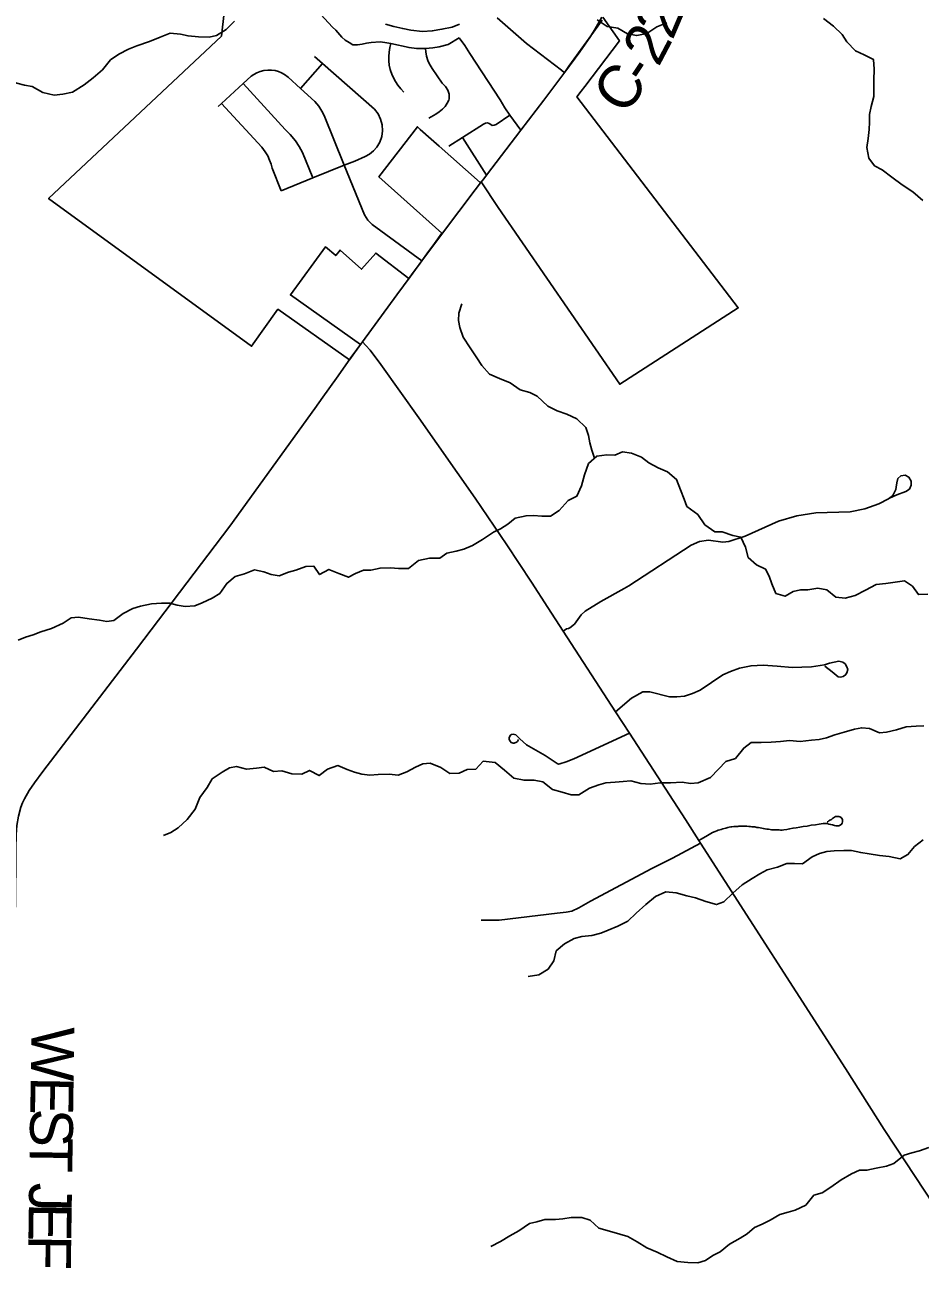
# Model space of a CAD drawing. Extents: x 114843 to 284848, y 317643 to 566895.
# Drawn here: x 124739 to 131005, y 369033 to 377735 of the extents above; entities that cross this region are included whole.
import ezdxf

# ---------------------------------------------------------------- set-up
doc = ezdxf.new("R2010")
doc.units = 0
for name, color, linetype in [('GM_X_City_Street', 7, 'Continuous'), ('GM_X_Corporation', 7, 'Continuous'), ('GM_X_County_Road', 7, 'Continuous'), ('GM_X_County_Road_Text', 7, 'Continuous'), ('GM_X_Minor_River', 7, 'Continuous'), ('GM_X_Township_Road', 7, 'Continuous')]:
    doc.layers.add(name, color=color, linetype=linetype)

msp = doc.modelspace()

# ---------------------------------------------------------------- linework, layer by layer
at = {"layer": 'GM_X_City_Street'}
for p, q in [((126766.5, 377514), (126822.7, 377464.4)), ((126822.7, 377464.4), (126668.4, 377289.8)), ((126116.2, 377185.4), (126267.1, 377324.1)), ((126091.9, 377163.1), (126116.2, 377185.4)), ((127802.1, 376947.1), (127705.9, 376886.8)), ((127802.1, 376947.1), (127971.2, 376683.3)), ((126974.6, 376753), (126754, 376663.5)), ((126754, 376663.5), (126533.5, 376574))]:
    msp.add_line(p, q, dxfattribs=at)
for points in [[(126783.6, 377837), (126891.7, 377718.9), (126915.2, 377697.3), (126957.2, 377649.3), (126981.1, 377628.1), (127007.8, 377610.5), (127035.4, 377594.7), (127066.7, 377594.7), (127099.4, 377598.8), (127130.7, 377605.8), (127161.8, 377610.3), (127225.5, 377615.7), (127257.9, 377612.4), (127301.3, 377603.5), (127428.8, 377575.2), (127480.1, 377570.3), (127544.1, 377570.3), (127594.1, 377574.8), (127639.8, 377582), (127702.7, 377597.8), (127779.3, 377644.5)], [(127392, 377264.3), (127370, 377287.6), (127350.1, 377312.1), (127332.3, 377338), (127309, 377382.9), (127295.1, 377423.5), (127289, 377453.7), (127285.9, 377484), (127285.8, 377514.1), (127288.4, 377543.8), (127294, 377575.8), (127301.3, 377603.5)], [(127566.5, 377082), (127615.9, 377110.5), (127639.4, 377126.2), (127661.8, 377143.6), (127681.5, 377163.6), (127695.7, 377187.5), (127705.5, 377208.3), (127708.2, 377217.7), (127709.7, 377249.1), (127700.6, 377277.3), (127684.3, 377303.9), (127660.7, 377326.9), (127589.8, 377430.5), (127569.8, 377465.4), (127560.7, 377485.5), (127550.8, 377514.8), (127545.2, 377545.1), (127544.1, 377570.3)], [(128211.1, 376997.5), (128133.4, 377102.8), (128098.9, 377153.9), (128066, 377209.6), (127853.7, 377535.1), (127819.6, 377590.1), (127779.3, 377644.5)], [(126267.1, 377324.1), (126323.3, 377375), (126342.1, 377388.2), (126362.2, 377399.1), (126386.9, 377408.8), (126412.8, 377415.3), (126439.4, 377418.3), (126466, 377417.8), (126490, 377414.3), (126513.3, 377407.9), (126535.8, 377398.9), (126557, 377387.2), (126582.5, 377368.2), (126668.4, 377289.8)], [(126822.7, 377464.4), (127185.9, 377143.8), (127211, 377111.3), (127229.2, 377074.6), (127239.9, 377034.9), (127242.6, 376994), (127237.1, 376953.3), (127223.8, 376914.4), (127203.1, 376879), (127179, 376852.8), (127151.2, 376830.6), (127120.3, 376812.9), (127048.6, 376780.1), (126974.6, 376753)], [(126754, 376663.5), (126681.5, 376842.3), (126658.5, 376883.5), (126632.3, 376922.3), (126596.2, 376966.4), (126560.1, 377002.6), (126267.1, 377324.1)], [(126668.4, 377289.8), (126768.2, 377198), (126795.5, 377165.4), (126818.5, 377130.1), (126833.4, 377100.9), (126974.6, 376753)], [(126533.5, 376574), (126469.5, 376731.5), (126462.3, 376760.5), (126452.3, 376788.9), (126438.5, 376818.1), (126421.7, 376845.7), (126396.5, 376877.8), (126116.2, 377185.4)], [(128133.4, 377102.8), (128038.8, 377038.4), (128024.4, 377031.9), (128010.9, 377031.4), (127999.7, 377036.9), (127989.9, 377044.7), (127978.2, 377048.2), (127963.1, 377045.9), (127949.5, 377040.1), (127802.1, 376947.1)], [(126974.6, 376753), (127115.4, 376406), (127139.1, 376368.8), (127170.6, 376338.1), (127518.7, 376082.4)]]:
    msp.add_lwpolyline(points, dxfattribs=at)
at = {"layer": 'GM_X_Corporation'}
for points in [[(128784, 377789.3), (128900.1, 377622.3), (128658.2, 377304), (128632.4, 377269.9), (128602.8, 377231.1), (129732.5, 375753.7), (128903.3, 375219.6), (128052.1, 376457.6), (127931.8, 376635.2), (127927.7, 376629.8), (127905.2, 376649.8), (127638.9, 376885.9), (127583.5, 376935.2), (127506.9, 377003.4), (127487, 377021.1), (127217.6, 376671), (127369.7, 376534.5), (127658.2, 376275.7), (127594.5, 376189), (127564.8, 376148.6), (127505, 376067), (127445.1, 375985.5), (127426, 375959.4), (127194.7, 376137.7), (127095.4, 376024.1), (126945.7, 376158.8), (126914.5, 376119.7), (126843.5, 376182), (126598.2, 375844.4), (127087.8, 375498.2), (127010.6, 375390.2), (126509.7, 375744.7), (126326.4, 375485.6), (124905.5, 376518.4), (126114.6, 377655.1), (126204.3, 378443.7)], [(128044.2, 377783.9), (128251.3, 377603.9), (128494.8, 377416.8), (128514.9, 377401.4), (128522.5, 377411.5), (128547.4, 377444.9), (128670.8, 377616.4), (128779.8, 377768.3)]]:
    msp.add_lwpolyline(points, dxfattribs=at)
at = {"layer": 'GM_X_County_Road'}
for p, q in [((128371.6, 377207), (128519.4, 377403.3)), ((128211.1, 376997.5), (128371.6, 377207)), ((127971.2, 376683.3), (128211.1, 376997.5)), ((127518.7, 376082.4), (127662, 376276.5)), ((127435.2, 375970.1), (127518.7, 376082.4)), ((128872.3, 372926.1), (128505.7, 373491.5)), ((128970.1, 372776.7), (128872.3, 372926.1)), ((129468.2, 372006.3), (129456, 372025.6))]:
    msp.add_line(p, q, dxfattribs=at)
for points in [[(128519.4, 377403.3), (128622.7, 377544.9), (128697.2, 377652.5), (128731.9, 377708), (128776.6, 377789.7)], [(127662, 376276.5), (127890, 376580.5), (127928.6, 376628.8), (127951.8, 376656.8), (127971.2, 376683.3)], [(127101.2, 375515.9), (127342.3, 375845.6), (127435.2, 375970.1)], [(127014, 375394.6), (127017, 375398.8), (127101.2, 375515.9)], [(128505.7, 373491.5), (128400.3, 373657.7), (128286.2, 373833.4), (128112.7, 374096), (127892, 374421.3), (127496, 374984.1), (127229.8, 375357.9), (127155.1, 375457.8), (127125.3, 375491.5), (127101.2, 375515.9)], [(124673.6, 371560.1), (124674.8, 371967.8), (124677.4, 372065.9), (124682.4, 372130.8), (124693.7, 372195.8), (124711.9, 372258.6), (124723.5, 372289.2), (124737.1, 372318.9), (124769.5, 372375.8), (124806, 372430.1), (124864.7, 372508.9), (125521.5, 373366.2), (126174.5, 374226.4), (126768.6, 375048.8), (126824.4, 375129.5), (126920.6, 375262), (127014, 375394.6)], [(129456, 372025.6), (129362.3, 372173.6), (128970.1, 372776.7)], [(131225, 369294.8), (131101.9, 369476.9), (130902.5, 369777), (130754.8, 370003), (130482.4, 370431.5), (129468.2, 372006.3)]]:
    msp.add_lwpolyline(points, dxfattribs=at)
at = {"layer": 'GM_X_Minor_River'}
for points in [[(126205.2, 377761.3), (126147.2, 377703.2), (126081.2, 377661.1), (126029.2, 377649.1), (125953.2, 377651.2), (125881.3, 377657.2), (125827.3, 377669.3), (125755.4, 377677.3), (125685.4, 377649.3), (125611.4, 377619.3), (125523.4, 377587.3)], [(127782.3, 377738.6), (127730.3, 377718.5), (127658.3, 377704.5), (127590.4, 377692.6), (127522.4, 377688.6), (127440.5, 377698.6), (127384.5, 377708.7), (127320.5, 377722.7), (127262.6, 377740.8)], [(129231.5, 377748), (129163.5, 377720), (129093.5, 377673.9), (129021.5, 377659.9), (128957.6, 377671.9), (128889.7, 377712), (128815.7, 377724.1), (128743.8, 377770.2)], [(131025.4, 376506.6), (130953.5, 376566.7), (130879.6, 376614.9), (130807.7, 376669), (130739.7, 376721.1), (130685.8, 376749.2), (130645.9, 376801.3), (130631.9, 376875.5), (130642, 376939.7), (130648, 377001.8), (130650.1, 377053.9), (130650.1, 377108), (130662.2, 377164.1), (130680.2, 377232.3), (130682.3, 377282.4), (130682.3, 377348.5), (130684.4, 377424.7), (130678.5, 377492.8), (130614.5, 377524.9), (130552.6, 377553), (130492.7, 377615.2), (130460.7, 377667.3), (130398.8, 377725.5), (130328.9, 377779.6)], [(125523.4, 377587.3), (125465.4, 377565.2), (125397.4, 377529.2), (125337.4, 377489.1), (125281.4, 377421), (125217.4, 377362.9), (125153.4, 377314.9), (125073.4, 377262.8), (125005.4, 377250.8), (124943.5, 377242.8), (124865.5, 377260.9), (124789.6, 377303), (124737.6, 377313.1), (124681.7, 377327.1), (124629.7, 377347.2), (124561.8, 377373.3), (124509.8, 377393.3), (124443.9, 377425.4)], [(128726.9, 374701.3), (128707.3, 374758), (128693.3, 374810.1), (128683.3, 374860.2), (128665.4, 374916.3), (128601.5, 374978.4), (128533.6, 375010.6), (128465.6, 375032.6), (128399.7, 375066.7), (128325.8, 375134.9), (128273.8, 375161), (128205.9, 375181), (128136, 375229.2), (128062, 375259.3), (127992.1, 375289.4), (127938.2, 375351.5), (127902.2, 375403.6), (127856.3, 375473.8), (127806.4, 375548), (127784.5, 375616.1), (127774.5, 375666.2), (127776.6, 375716.3), (127796.6, 375782.5)], [(131059.1, 373751), (130993.1, 373747), (130951.2, 373807.1), (130895.3, 373843.2), (130831.3, 373833.2), (130765.3, 373825.2), (130697.4, 373817.2), (130623.4, 373777.2), (130551.4, 373741.2), (130481.4, 373723.2), (130415.4, 373729.2), (130351.5, 373781.3), (130289.6, 373791.4), (130219.6, 373781.4), (130167.6, 373779.4), (130115.7, 373769.4), (130059.7, 373735.4), (129995.7, 373755.4), (129967.8, 373823.6), (129947.8, 373875.7), (129923.9, 373925.8), (129859.9, 373955.9), (129802, 374006), (129784.1, 374080.1), (129750.2, 374150.3), (129694.2, 374160.3), (129620.3, 374186.4), (129568.3, 374186.4), (129498.4, 374236.6), (129448.5, 374308.7), (129372.6, 374364.9), (129352.6, 374415), (129328.7, 374481.1), (129300.7, 374553.3), (129236.8, 374605.4), (129170.9, 374635.5), (129107, 374669.6), (129055, 374709.7), (128985.1, 374737.8), (128923.1, 374745.8), (128869.1, 374723.8), (128813.2, 374725.9), (128743.2, 374715.9), (128685.2, 374663.8), (128657.1, 374585.6), (128635.1, 374507.5), (128603.1, 374435.4), (128541.1, 374405.3), (128479, 374335.2), (128417, 374295.2), (128357.1, 374297.2), (128299.1, 374301.2), (128247.1, 374299.3), (128171.2, 374281.3), (128119.2, 374239.2), (128069.2, 374207.2), (128019.2, 374183.1), (127943.2, 374133.1), (127871.2, 374091), (127811.2, 374065), (127757.2, 374051), (127693.3, 374037), (127643.3, 374003), (127571.3, 374003), (127493.3, 373985), (127423.3, 373928.9), (127355.4, 373931), (127299.4, 373935), (127225.4, 373933), (127161.5, 373919), (127109.5, 373917.1), (127053.5, 373895.1), (127003.5, 373869), (126937.6, 373895.1), (126867.6, 373923.2), (126801.6, 373887.2), (126761.7, 373945.3), (126705.7, 373943.3), (126635.8, 373919.3), (126583.8, 373903.3), (126519.8, 373879.3), (126463.8, 373887.3)], [(126463.8, 373887.3), (126411.9, 373905.4), (126345.9, 373919.4), (126276, 373893.4), (126210, 373873.4), (126152, 373825.4), (126103.9, 373755.3), (126050, 373721.2), (125980, 373689.2), (125928, 373669.2), (125862, 373663.2), (125806.1, 373673.2), (125754.1, 373687.3), (125696.1, 373687.3), (125626.2, 373683.4), (125548.2, 373665.4), (125494.2, 373649.4), (125428.2, 373615.3), (125362.2, 373565.3), (125312.2, 373559.3), (125260.3, 373569.3), (125188.3, 373577.4), (125114.4, 373589.4), (125062.4, 373583.5), (125006.4, 373547.4), (124924.4, 373509.4), (124850.5, 373487.4), (124796.5, 373465.4), (124742.5, 373449.4), (124692.5, 373429.4)], [(131030.4, 372829.3), (130978.4, 372827.3), (130906.5, 372821.3), (130840.5, 372801.3), (130770.5, 372785.3), (130720.5, 372779.3), (130650.6, 372809.4), (130596.6, 372815.4), (130546.7, 372805.4), (130472.7, 372783.4), (130408.7, 372765.4), (130350.7, 372745.4), (130298.8, 372733.4), (130244.8, 372727.4), (130164.8, 372719.4), (130090.9, 372725.5), (130026.9, 372719.5), (129962.9, 372715.5), (129893, 372711.5), (129823, 372711.6), (129771, 372673.5), (129713, 372599.4), (129645, 372579.4), (129595, 372525.3), (129537, 372467.2), (129451, 372429.2), (129397, 372425.2), (129339.1, 372433.3), (129257.1, 372429.3), (129185.2, 372429.3), (129115.2, 372421.4), (129049.3, 372425.4), (128981.3, 372443.5), (128927.3, 372439.5), (128871.4, 372433.5), (128805.4, 372429.5), (128755.4, 372415.5), (128691.4, 372391.5), (128615.4, 372345.4), (128563.5, 372345.5), (128499.5, 372365.5), (128431.6, 372383.6), (128365.6, 372435.7), (128303.7, 372447.8), (128233.7, 372447.8), (128161.8, 372461.9), (128095.9, 372518), (128030, 372572.1), (127948, 372582.2), (127896, 372526.1), (127834, 372524.1), (127780, 372498.1), (127714.1, 372496.1), (127650.1, 372538.2), (127576.2, 372568.3), (127524.2, 372562.3), (127472.2, 372540.3), (127412.3, 372506.3), (127352.3, 372482.3), (127288.3, 372490.3), (127212.3, 372488.4), (127154.4, 372484.4), (127098.4, 372490.4), (127046.5, 372504.5), (126994.5, 372522.5), (126928.6, 372550.6), (126856.6, 372524.6), (126798.6, 372480.5), (126730.7, 372516.6), (126676.7, 372490.6), (126608.7, 372492.6), (126538.8, 372514.7), (126478.8, 372508.7), (126414.8, 372538.8), (126360.9, 372532.8), (126290.9, 372524.9), (126221, 372542.9), (126171, 372534.9), (126119, 372504.9), (126051, 372456.9), (126015, 372396.8), (125963, 372326.7), (125930.9, 372246.5), (125874.9, 372172.4), (125810.9, 372114.4)], [(125810.9, 372114.4), (125760.9, 372082.3), (125708.9, 372060.3)], [(131025.8, 372031.8), (130965.8, 371983.8), (130919.8, 371927.7), (130865.8, 371897.7), (130787.9, 371913.7), (130719.9, 371921.8), (130648, 371933.8), (130590, 371941.9), (130526.1, 371955.9), (130472.1, 371955.9), (130404.1, 371954), (130352.2, 371948), (130300.2, 371934), (130250.2, 371912), (130182.2, 371863.9), (130126.2, 371865.9), (130072.3, 371866), (130006.3, 371839.9), (129934.3, 371819.9), (129882.3, 371793.9), (129830.3, 371759.9), (129760.3, 371715.8), (129694.3, 371657.8), (129632.3, 371595.7), (129580.3, 371577.7), (129504.4, 371599.7), (129432.4, 371623.8), (129372.5, 371637.9), (129298.6, 371659.9), (129224.6, 371666), (129152.6, 371633.9), (129086.6, 371577.9), (129018.6, 371517.8), (128960.6, 371461.7), (128888.6, 371425.7), (128822.6, 371397.7), (128770.7, 371377.7), (128706.7, 371361.7), (128636.7, 371353.7), (128582.7, 371339.7), (128516.8, 371303.7), (128458.7, 371253.6), (128440.7, 371183.5), (128400.7, 371125.4), (128336.7, 371085.4), (128260.7, 371073.4)], [(131066.3, 369878.2), (131000.3, 369854.2), (130946.4, 369840.2), (130894.4, 369824.2), (130822.4, 369766.1), (130770.4, 369746.1), (130698.4, 369732.1), (130632.4, 369718.1), (130580.5, 369718.1), (130524.5, 369694.1), (130452.5, 369652.1), (130380.5, 369600), (130320.5, 369560), (130262.5, 369544), (130204.5, 369473.9), (130130.5, 369437.9), (130080.6, 369425.9), (130022.6, 369407.9), (129954.6, 369369.8), (129898.6, 369339.8), (129846.6, 369317.8), (129794.6, 369273.7), (129744.6, 369241.7), (129670.6, 369199.7), (129604.6, 369147.6), (129554.6, 369121.6), (129502.7, 369087.5), (129448.7, 369069.6), (129378.7, 369071.6), (129304.8, 369079.6), (129232.8, 369111.7), (129164.9, 369143.8), (129093, 369175.9), (129025, 369218), (128959.1, 369254), (128903.1, 369270.1), (128831.2, 369292.2), (128757.2, 369312.2), (128695.3, 369368.3), (128637.4, 369388.4), (128563.4, 369388.4), (128503.4, 369378.4), (128453.5, 369374.4), (128377.5, 369372.5), (128321.5, 369356.5), (128271.5, 369344.5), (128195.5, 369294.4), (128133.6, 369258.4), (128067.6, 369218.4), (128001.6, 369184.3)]]:
    msp.add_lwpolyline(points, dxfattribs=at)
at = {"layer": 'GM_X_Township_Road'}
msp.add_line((130389.5, 373207.4), (130337.6, 373247.2), dxfattribs=at)
for points in [[(130837.9, 374498.5), (130842, 374529.8), (130848.5, 374558.7), (130870.6, 374578.7), (130900.3, 374582.5), (130926.7, 374568.6), (130942.5, 374542.1), (130943.8, 374513.1), (130930.4, 374486.2), (130905.6, 374469.3), (130842.5, 374446), (130791.8, 374423.1)], [(128505.7, 373491.5), (128530.4, 373506.6), (128543.3, 373509.2), (128554, 373514.5), (128585.6, 373540.6), (128631.9, 373605.3), (128661.3, 373630.2), (128769.4, 373699.9), (128933.7, 373789.7), (128966.9, 373809.5), (129402.1, 374092.1), (129460.3, 374119.1), (129523.7, 374128.6), (129624.7, 374114.3), (129666.1, 374118.9), (129780.9, 374155.1), (130013.1, 374260), (130142.4, 374298.6), (130275.3, 374319.9), (130514.7, 374327.6), (130618.7, 374347.4), (130717, 374382), (130783.1, 374416.9), (130810.9, 374439.5), (130816, 374445.8), (130835.8, 374482.9), (130837.9, 374498.5)], [(128872.3, 372926.1), (128985.5, 373022.8), (129065.4, 373066), (129113.1, 373066.3), (129251.3, 373032.3), (129301.7, 373031), (129356.7, 373035.5), (129412.2, 373053.9), (129466.8, 373078.9), (129624.1, 373185.5), (129679.1, 373208.4), (129741.7, 373231.4), (129821.8, 373249.6), (129906.6, 373253.7), (130005.7, 373246.6), (130110.4, 373236.6), (130245.9, 373242.6), (130337, 373255.3), (130370.8, 373266.7), (130436, 373280.2), (130464.6, 373273.6), (130480.2, 373262.8), (130492.4, 373241.7), (130498.6, 373222.1), (130492.7, 373200.3), (130483.7, 373185), (130467.5, 373173.3), (130448.4, 373169.6), (130432.2, 373171.5), (130389.5, 373207.4)], [(128194.3, 372733.6), (128186.8, 372719.9), (128179.4, 372713.6), (128163.5, 372707.3), (128155.9, 372707.4), (128142.8, 372713.1), (128136.1, 372720.4), (128129.9, 372732.6), (128128.6, 372746.7), (128137.8, 372764.5), (128146.1, 372768.6), (128156.7, 372769.9), (128175.3, 372764.8), (128203.1, 372737), (128250.2, 372695.5), (128381.7, 372620.1), (128464.7, 372564.4), (128474, 372561.4), (128484.3, 372562.4), (128528.9, 372576.4), (128582, 372598.5), (128970.1, 372776.7)], [(129456, 372025.6), (129472.1, 372035.2), (129516, 372061.8), (129551, 372081.1), (129570.6, 372090.1), (129582.5, 372093.8), (129592, 372098), (129603.8, 372101.7), (129613.4, 372104.2), (129624.7, 372107.8), (129644.9, 372113.3), (129658.6, 372117), (129668.7, 372118.9), (129680.6, 372120.7), (129687.1, 372121.4), (129700.8, 372123.3), (129707.4, 372123.9), (129711.5, 372125.1), (129720.5, 372125.2), (129726.4, 372125.2), (129730, 372125.2), (129736.6, 372125.9), (129742.5, 372125.9), (129755, 372126), (129765.2, 372126.1), (129774.7, 372125.6), (129787.8, 372125.7), (129793.2, 372125.7), (129807.5, 372123.4), (129818.2, 372123.5), (129828.3, 372121.8), (129838.5, 372120.7), (129848, 372120.7), (129861.7, 372116.7), (129873.7, 372116.2), (129886.8, 372113.9), (129897.5, 372112.1), (129907.7, 372110.4), (129920.2, 372107.5), (129932.7, 372106.5), (129944, 372105.4), (129955.4, 372104.2), (129966.1, 372101.9), (129976.8, 372101.4), (129988.2, 372100.3), (129998.3, 372099.8), (130009, 372099.9), (130018, 372099.9), (130028.7, 372099.4), (130040.6, 372099.5), (130051.3, 372100.2), (130072.8, 372103.9), (130091.8, 372107.6), (130115.6, 372112.5), (130138.8, 372115.7), (130163.2, 372120), (130187.6, 372124.4), (130213.8, 372127.5), (130242.9, 372133.1), (130272.7, 372136.3), (130298.9, 372141.2), (130327.5, 372145.6), (130341.2, 372145.1), (130353.7, 372144), (130366.8, 372141.1), (130378.2, 372138.9), (130392.5, 372134.8), (130405, 372131.3), (130416.4, 372129.6), (130427.7, 372129.7), (130436.6, 372129.7), (130446.7, 372132.8), (130455.6, 372140), (130459.1, 372148.4), (130460.9, 372156.7), (130462.6, 372163.9), (130461.9, 372172.2), (130456.5, 372181.1), (130451.7, 372187), (130442.7, 372192.3), (130436.7, 372194.7), (130426.6, 372195.2), (130420.7, 372195.2), (130413.5, 372193.9), (130407, 372189.1), (130398.7, 372184.3), (130392.8, 372180.1), (130383.9, 372174), (130373.8, 372168), (130366.7, 372162.6), (130359, 372157.8), (130354.8, 372156)], [(127932.2, 371467.7), (128058.8, 371468.1), (128464.5, 371518.2), (128527, 371524.1), (128566.5, 371532.6), (128615.8, 371553.8), (128698.3, 371601.4), (129128.6, 371829.4), (129271.8, 371902.7), (129468.2, 372006.3)]]:
    msp.add_lwpolyline(points, dxfattribs=at)

# ---------------------------------------------------------------- texts
at = {"layer": 'GM_X_County_Road_Text'}
for s, rotation, p in [('2', 66.92556, (129271.6, 377621.8)), ('2', 62.22091, (129174, 377434)), ('C', 54.26132, (128938.3, 377092.5)), ('-', 56.60009, (129089.8, 377303.5)), ('W', 269.14971, (124785.8, 370722.9)), ('E', 269.14974, (124780.6, 370375.3)), ('S', 269.14748, (124777.3, 370150.9)), ('T', 269.14974, (124774.3, 369948.6)), ('J', 269.15145, (124769.6, 369631.7)), ('E', 269.14707, (124767.5, 369490.9)), ('F', 269.15087, (124764.2, 369266.5))]:
    msp.add_text(s, height=300, rotation=rotation, dxfattribs=at).set_placement(p)

doc.saveas('drawing.dxf')
